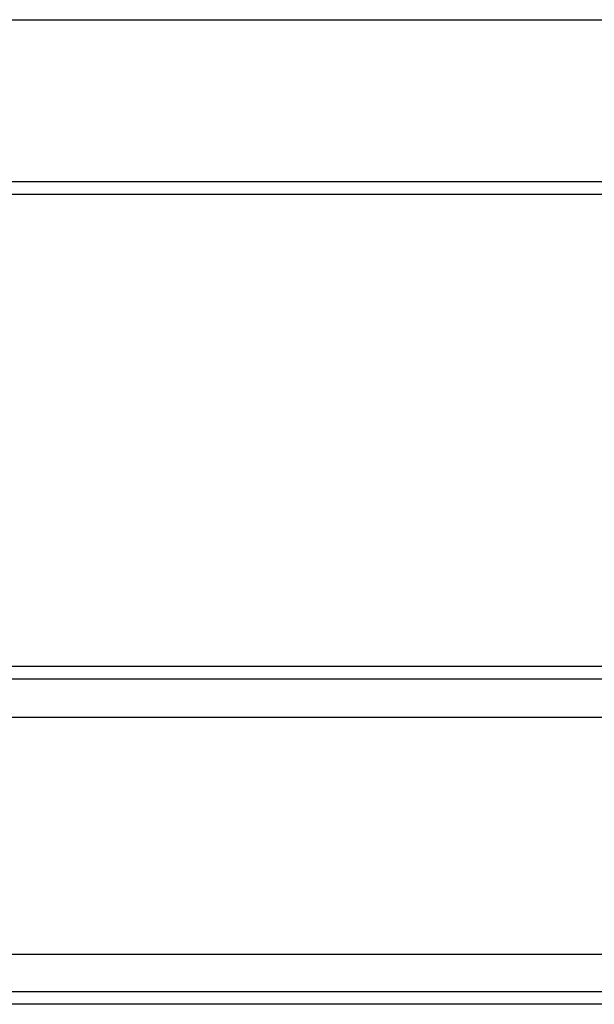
# Model space of a CAD drawing. Header units: millimetres. Extents: x 443 to 3685, y -1599 to 860.
# Tile 258 of 610: x 715 to 738, y 81 to 121. Entities that reach past the tile are written whole.
import ezdxf
from ezdxf.lldxf.tags import DXFTag

# ---------------------------------------------------------------- set-up
doc = ezdxf.new("R2010")
doc.units = ezdxf.units.MM
doc.layers.get('0').update_dxf_attribs({"linetype": 'CONTINUOUS'})
tags = doc.linetypes.add('DASHED', pattern=[25.72, 12.86, -12.86]).pattern_tags.tags
tags[6:7] = [DXFTag(74, 4), DXFTag(75, 0), DXFTag(340, '0'), DXFTag(46, 0.0), DXFTag(50, 0.0), DXFTag(44, 0.0), DXFTag(45, 0.0)]
tags[4:5] = [DXFTag(74, 4), DXFTag(75, 0), DXFTag(340, '0'), DXFTag(46, 0.0), DXFTag(50, 0.0), DXFTag(44, 0.0), DXFTag(45, 0.0)]

msp = doc.modelspace()

# ---------------------------------------------------------------- linework, layer by layer
at = {"linetype": 'Continuous'}
for p, q in [((677.671, 120.515), (775.765, 120.515)), ((937.339, 114.016), (674.165, 114.015)), ((932.653, 94.565), (674.165, 94.565)), ((929.87, 83.016), (674.165, 83.015)), ((929.388, 81.016), (674.165, 81.015))]:
    msp.add_line(p, q, dxfattribs=at)
msp.add_line((586.165, 113.515), (1028.165, 113.515))
at = {"linetype": 'DASHED'}
for p, q in [((932.159, 92.516), (674.165, 92.515)), ((929.509, 81.516), (674.165, 81.515))]:
    msp.add_line(p, q, dxfattribs=at)
at = {"linetype": 'Continuous'}
msp.add_open_spline([(932.532, 94.065), (674.165, 94.065)], degree=1, dxfattribs=at)

doc.saveas('drawing.dxf')
